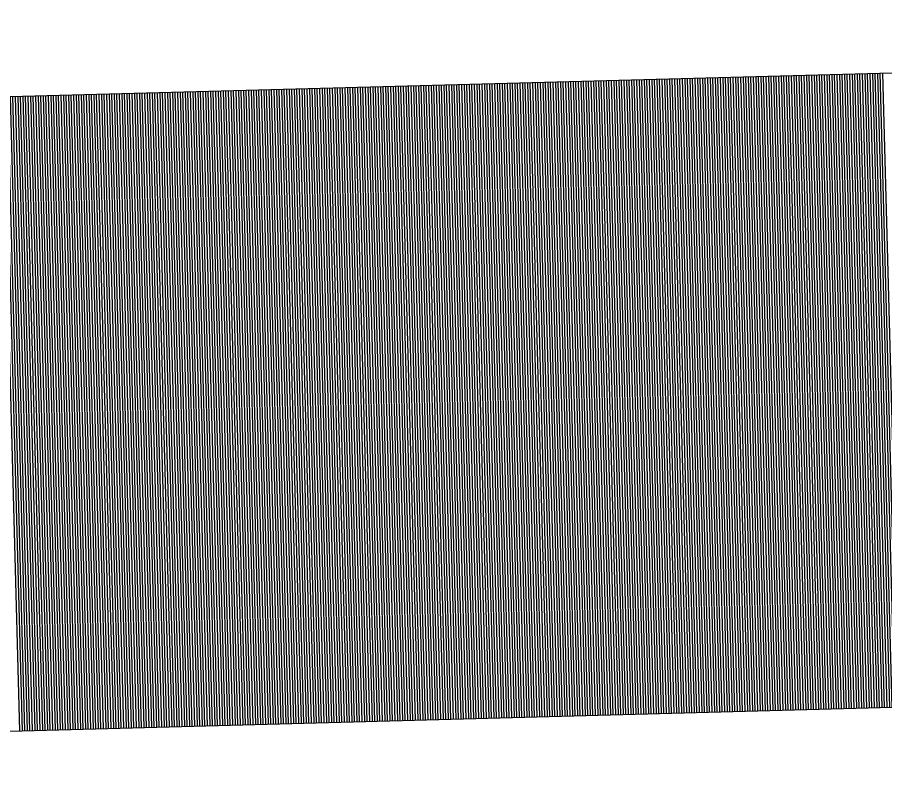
# Model space of a CAD drawing. Extents: x 1926836 to 1933254, y 596317 to 604524.
# Drawn here: x 1931331.646 to 1931335.064, y 596749.007 to 596751.972 of the extents above; entities that cross this region are included whole.
import ezdxf

# ---------------------------------------------------------------- set-up
doc = ezdxf.new("R2010")
doc.units = 0
doc.layers.add('Default', color=7, linetype='Continuous')

msp = doc.modelspace()

# ---------------------------------------------------------------- linework, layer by layer
at = {"layer": 'Default'}
for p, q in [((1931325.8745, 596751.5058), (1931343.2532, 596751.9723)), ((1931334.546, 596751.7386), (1931334.6131, 596749.2395)), ((1931334.556, 596751.7388), (1931334.6231, 596749.2397)), ((1931334.566, 596751.7391), (1931334.6331, 596749.24)), ((1931334.576, 596751.7394), (1931334.6431, 596749.2403)), ((1931334.586, 596751.7396), (1931334.653, 596749.2405)), ((1931334.596, 596751.7399), (1931334.663, 596749.2408)), ((1931334.606, 596751.7402), (1931334.673, 596749.2411)), ((1931334.616, 596751.7404), (1931334.683, 596749.2413)), ((1931334.6259, 596751.7407), (1931334.693, 596749.2416)), ((1931334.6359, 596751.741), (1931334.703, 596749.2419)), ((1931334.6459, 596751.7412), (1931334.713, 596749.2421)), ((1931334.6559, 596751.7415), (1931334.723, 596749.2424)), ((1931334.6659, 596751.7418), (1931334.733, 596749.2427)), ((1931334.6759, 596751.7421), (1931334.743, 596749.243)), ((1931334.6859, 596751.7423), (1931334.753, 596749.2432)), ((1931334.6959, 596751.7426), (1931334.763, 596749.2435)), ((1931334.7059, 596751.7429), (1931334.773, 596749.2438)), ((1931334.7159, 596751.7431), (1931334.783, 596749.244)), ((1931334.7259, 596751.7434), (1931334.793, 596749.2443)), ((1931334.7359, 596751.7437), (1931334.803, 596749.2446)), ((1931334.7459, 596751.7439), (1931334.813, 596749.2448)), ((1931334.7559, 596751.7442), (1931334.823, 596749.2451)), ((1931334.7659, 596751.7445), (1931334.833, 596749.2454)), ((1931334.7759, 596751.7447), (1931334.843, 596749.2456)), ((1931334.7859, 596751.745), (1931334.853, 596749.2459)), ((1931334.7959, 596751.7453), (1931334.863, 596749.2462)), ((1931334.8059, 596751.7455), (1931334.873, 596749.2464)), ((1931334.8159, 596751.7458), (1931334.883, 596749.2467)), ((1931334.8259, 596751.7461), (1931334.893, 596749.247)), ((1931334.8359, 596751.7463), (1931334.903, 596749.2472)), ((1931334.8459, 596751.7466), (1931334.913, 596749.2475)), ((1931334.8559, 596751.7469), (1931334.923, 596749.2478)), ((1931334.8659, 596751.7471), (1931334.9329, 596749.2481)), ((1931334.8759, 596751.7474), (1931334.9429, 596749.2483)), ((1931334.8859, 596751.7477), (1931334.9529, 596749.2486)), ((1931334.8959, 596751.748), (1931334.9629, 596749.2489)), ((1931334.9058, 596751.7482), (1931334.9729, 596749.2491)), ((1931334.9158, 596751.7485), (1931334.9829, 596749.2494)), ((1931334.9258, 596751.7488), (1931334.9929, 596749.2497)), ((1931334.9358, 596751.749), (1931335.0029, 596749.2499)), ((1931334.9458, 596751.7493), (1931335.0129, 596749.2502)), ((1931334.9558, 596751.7496), (1931335.0229, 596749.2505)), ((1931334.9658, 596751.7498), (1931335.0329, 596749.2507)), ((1931334.9758, 596751.7501), (1931335.0429, 596749.251)), ((1931334.9858, 596751.7504), (1931335.0529, 596749.2513)), ((1931334.9958, 596751.7506), (1931335.0629, 596749.2515)), ((1931335.0058, 596751.7509), (1931335.0729, 596749.2518)), ((1931335.0158, 596751.7512), (1931335.0829, 596749.2521)), ((1931335.0258, 596751.7514), (1931335.0929, 596749.2523)), ((1931335.0358, 596751.7517), (1931335.1029, 596749.2526)), ((1931335.0458, 596751.752), (1931335.1129, 596749.2529)), ((1931335.0558, 596751.7522), (1931335.1229, 596749.2531)), ((1931333.2664, 596751.7042), (1931333.3335, 596749.2051)), ((1931333.2764, 596751.7045), (1931333.3435, 596749.2054)), ((1931333.2864, 596751.7048), (1931333.3535, 596749.2057)), ((1931333.2964, 596751.705), (1931333.3635, 596749.2059)), ((1931333.3064, 596751.7053), (1931333.3735, 596749.2062)), ((1931333.3164, 596751.7056), (1931333.3835, 596749.2065)), ((1931333.3264, 596751.7058), (1931333.3935, 596749.2067)), ((1931333.3364, 596751.7061), (1931333.4035, 596749.207)), ((1931333.3464, 596751.7064), (1931333.4135, 596749.2073)), ((1931333.3564, 596751.7066), (1931333.4235, 596749.2075)), ((1931333.3664, 596751.7069), (1931333.4335, 596749.2078)), ((1931333.3764, 596751.7072), (1931333.4435, 596749.2081)), ((1931333.3864, 596751.7074), (1931333.4535, 596749.2083)), ((1931333.3964, 596751.7077), (1931333.4635, 596749.2086)), ((1931333.4064, 596751.708), (1931333.4735, 596749.2089)), ((1931333.4164, 596751.7082), (1931333.4835, 596749.2091)), ((1931333.4264, 596751.7085), (1931333.4935, 596749.2094)), ((1931333.4364, 596751.7088), (1931333.5035, 596749.2097)), ((1931333.4464, 596751.709), (1931333.5135, 596749.2099)), ((1931333.4564, 596751.7093), (1931333.5235, 596749.2102)), ((1931333.4664, 596751.7096), (1931333.5335, 596749.2105)), ((1931333.4764, 596751.7099), (1931333.5434, 596749.2108)), ((1931333.4864, 596751.7101), (1931333.5534, 596749.211)), ((1931333.4964, 596751.7104), (1931333.5634, 596749.2113)), ((1931333.5064, 596751.7107), (1931333.5734, 596749.2116)), ((1931333.5163, 596751.7109), (1931333.5834, 596749.2118)), ((1931333.5263, 596751.7112), (1931333.5934, 596749.2121)), ((1931333.5363, 596751.7115), (1931333.6034, 596749.2124)), ((1931333.5463, 596751.7117), (1931333.6134, 596749.2126)), ((1931333.5563, 596751.712), (1931333.6234, 596749.2129)), ((1931333.5663, 596751.7123), (1931333.6334, 596749.2132)), ((1931333.5763, 596751.7125), (1931333.6434, 596749.2134)), ((1931333.5863, 596751.7128), (1931333.6534, 596749.2137)), ((1931333.5963, 596751.7131), (1931333.6634, 596749.214)), ((1931333.6063, 596751.7133), (1931333.6734, 596749.2142)), ((1931333.6163, 596751.7136), (1931333.6834, 596749.2145)), ((1931333.6263, 596751.7139), (1931333.6934, 596749.2148)), ((1931333.6363, 596751.7141), (1931333.7034, 596749.215)), ((1931333.6463, 596751.7144), (1931333.7134, 596749.2153)), ((1931333.6563, 596751.7147), (1931333.7234, 596749.2156)), ((1931333.6663, 596751.7149), (1931333.7334, 596749.2158)), ((1931333.6763, 596751.7152), (1931333.7434, 596749.2161)), ((1931333.6863, 596751.7155), (1931333.7534, 596749.2164)), ((1931333.6963, 596751.7158), (1931333.7634, 596749.2167)), ((1931333.7063, 596751.716), (1931333.7734, 596749.2169)), ((1931333.7163, 596751.7163), (1931333.7834, 596749.2172)), ((1931333.7263, 596751.7166), (1931333.7934, 596749.2175)), ((1931333.7363, 596751.7168), (1931333.8034, 596749.2177)), ((1931333.7463, 596751.7171), (1931333.8134, 596749.218)), ((1931333.7563, 596751.7174), (1931333.8233, 596749.2183)), ((1931333.7663, 596751.7176), (1931333.8333, 596749.2185)), ((1931333.7763, 596751.7179), (1931333.8433, 596749.2188)), ((1931333.7863, 596751.7182), (1931333.8533, 596749.2191)), ((1931333.7962, 596751.7184), (1931333.8633, 596749.2193)), ((1931333.8062, 596751.7187), (1931333.8733, 596749.2196)), ((1931333.8162, 596751.719), (1931333.8833, 596749.2199)), ((1931333.8262, 596751.7192), (1931333.8933, 596749.2201)), ((1931333.8362, 596751.7195), (1931333.9033, 596749.2204)), ((1931333.8462, 596751.7198), (1931333.9133, 596749.2207)), ((1931333.8562, 596751.72), (1931333.9233, 596749.2209)), ((1931333.8662, 596751.7203), (1931333.9333, 596749.2212)), ((1931333.8762, 596751.7206), (1931333.9433, 596749.2215)), ((1931333.8862, 596751.7209), (1931333.9533, 596749.2218)), ((1931333.8962, 596751.7211), (1931333.9633, 596749.222)), ((1931333.9062, 596751.7214), (1931333.9733, 596749.2223)), ((1931333.9162, 596751.7217), (1931333.9833, 596749.2226)), ((1931333.9262, 596751.7219), (1931333.9933, 596749.2228)), ((1931333.9362, 596751.7222), (1931334.0033, 596749.2231)), ((1931333.9462, 596751.7225), (1931334.0133, 596749.2234)), ((1931333.9562, 596751.7227), (1931334.0233, 596749.2236)), ((1931333.9662, 596751.723), (1931334.0333, 596749.2239)), ((1931333.9762, 596751.7233), (1931334.0433, 596749.2242)), ((1931333.9862, 596751.7235), (1931334.0533, 596749.2244)), ((1931333.9962, 596751.7238), (1931334.0633, 596749.2247)), ((1931334.0062, 596751.7241), (1931334.0733, 596749.225)), ((1931334.0162, 596751.7243), (1931334.0833, 596749.2252)), ((1931334.0262, 596751.7246), (1931334.0933, 596749.2255)), ((1931334.0362, 596751.7249), (1931334.1032, 596749.2258)), ((1931334.0462, 596751.7251), (1931334.1132, 596749.226)), ((1931334.0562, 596751.7254), (1931334.1232, 596749.2263)), ((1931334.0662, 596751.7257), (1931334.1332, 596749.2266)), ((1931334.0761, 596751.726), (1931334.1432, 596749.2269)), ((1931334.0861, 596751.7262), (1931334.1532, 596749.2271)), ((1931334.0961, 596751.7265), (1931334.1632, 596749.2274)), ((1931334.1061, 596751.7268), (1931334.1732, 596749.2277)), ((1931334.1161, 596751.727), (1931334.1832, 596749.2279)), ((1931334.1261, 596751.7273), (1931334.1932, 596749.2282)), ((1931334.1361, 596751.7276), (1931334.2032, 596749.2285)), ((1931334.1461, 596751.7278), (1931334.2132, 596749.2287)), ((1931334.1561, 596751.7281), (1931334.2232, 596749.229)), ((1931334.1661, 596751.7284), (1931334.2332, 596749.2293)), ((1931334.1761, 596751.7286), (1931334.2432, 596749.2295)), ((1931334.1861, 596751.7289), (1931334.2532, 596749.2298)), ((1931334.1961, 596751.7292), (1931334.2632, 596749.2301)), ((1931334.2061, 596751.7294), (1931334.2732, 596749.2303)), ((1931334.2161, 596751.7297), (1931334.2832, 596749.2306)), ((1931334.2261, 596751.73), (1931334.2932, 596749.2309)), ((1931334.2361, 596751.7302), (1931334.3032, 596749.2311)), ((1931334.2461, 596751.7305), (1931334.3132, 596749.2314)), ((1931334.2561, 596751.7308), (1931334.3232, 596749.2317)), ((1931334.2661, 596751.731), (1931334.3332, 596749.2319)), ((1931334.2761, 596751.7313), (1931334.3432, 596749.2322)), ((1931334.2861, 596751.7316), (1931334.3532, 596749.2325)), ((1931334.2961, 596751.7319), (1931334.3632, 596749.2328)), ((1931334.3061, 596751.7321), (1931334.3732, 596749.233)), ((1931334.3161, 596751.7324), (1931334.3831, 596749.2333)), ((1931334.3261, 596751.7327), (1931334.3931, 596749.2336)), ((1931334.3361, 596751.7329), (1931334.4031, 596749.2338)), ((1931334.346, 596751.7332), (1931334.4131, 596749.2341)), ((1931334.356, 596751.7335), (1931334.4231, 596749.2344)), ((1931334.366, 596751.7337), (1931334.4331, 596749.2346)), ((1931334.376, 596751.734), (1931334.4431, 596749.2349)), ((1931334.386, 596751.7343), (1931334.4531, 596749.2352)), ((1931334.396, 596751.7345), (1931334.4631, 596749.2354)), ((1931334.406, 596751.7348), (1931334.4731, 596749.2357)), ((1931334.416, 596751.7351), (1931334.4831, 596749.236)), ((1931334.426, 596751.7353), (1931334.4931, 596749.2362)), ((1931334.436, 596751.7356), (1931334.5031, 596749.2365)), ((1931334.446, 596751.7359), (1931334.5131, 596749.2368)), ((1931334.456, 596751.7361), (1931334.5231, 596749.237)), ((1931334.466, 596751.7364), (1931334.5331, 596749.2373)), ((1931334.476, 596751.7367), (1931334.5431, 596749.2376)), ((1931334.486, 596751.737), (1931334.5531, 596749.2379)), ((1931334.496, 596751.7372), (1931334.5631, 596749.2381)), ((1931334.506, 596751.7375), (1931334.5731, 596749.2384)), ((1931334.516, 596751.7378), (1931334.5831, 596749.2387)), ((1931334.526, 596751.738), (1931334.5931, 596749.2389)), ((1931334.536, 596751.7383), (1931334.6031, 596749.2392)), ((1931331.9969, 596751.6701), (1931332.064, 596749.171)), ((1931332.0069, 596751.6704), (1931332.074, 596749.1713)), ((1931332.0169, 596751.6707), (1931332.084, 596749.1716)), ((1931332.0269, 596751.6709), (1931332.094, 596749.1718)), ((1931332.0369, 596751.6712), (1931332.104, 596749.1721)), ((1931332.0469, 596751.6715), (1931332.114, 596749.1724)), ((1931332.0569, 596751.6717), (1931332.124, 596749.1726)), ((1931332.0669, 596751.672), (1931332.134, 596749.1729)), ((1931332.0769, 596751.6723), (1931332.144, 596749.1732)), ((1931332.0869, 596751.6726), (1931332.1539, 596749.1735)), ((1931332.0969, 596751.6728), (1931332.1639, 596749.1737)), ((1931332.1069, 596751.6731), (1931332.1739, 596749.174)), ((1931332.1169, 596751.6734), (1931332.1839, 596749.1743)), ((1931332.1268, 596751.6736), (1931332.1939, 596749.1745)), ((1931332.1368, 596751.6739), (1931332.2039, 596749.1748)), ((1931332.1468, 596751.6742), (1931332.2139, 596749.1751)), ((1931332.1568, 596751.6744), (1931332.2239, 596749.1753)), ((1931332.1668, 596751.6747), (1931332.2339, 596749.1756)), ((1931332.1768, 596751.675), (1931332.2439, 596749.1759)), ((1931332.1868, 596751.6752), (1931332.2539, 596749.1761)), ((1931332.1968, 596751.6755), (1931332.2639, 596749.1764)), ((1931332.2068, 596751.6758), (1931332.2739, 596749.1767)), ((1931332.2168, 596751.676), (1931332.2839, 596749.1769)), ((1931332.2268, 596751.6763), (1931332.2939, 596749.1772)), ((1931332.2368, 596751.6766), (1931332.3039, 596749.1775)), ((1931332.2468, 596751.6768), (1931332.3139, 596749.1777)), ((1931332.2568, 596751.6771), (1931332.3239, 596749.178)), ((1931332.2668, 596751.6774), (1931332.3339, 596749.1783)), ((1931332.2768, 596751.6776), (1931332.3439, 596749.1785)), ((1931332.2868, 596751.6779), (1931332.3539, 596749.1788)), ((1931332.2968, 596751.6782), (1931332.3639, 596749.1791)), ((1931332.3068, 596751.6785), (1931332.3739, 596749.1794)), ((1931332.3168, 596751.6787), (1931332.3839, 596749.1796)), ((1931332.3268, 596751.679), (1931332.3939, 596749.1799)), ((1931332.3368, 596751.6793), (1931332.4039, 596749.1802)), ((1931332.3468, 596751.6795), (1931332.4139, 596749.1804)), ((1931332.3568, 596751.6798), (1931332.4239, 596749.1807)), ((1931332.3668, 596751.6801), (1931332.4338, 596749.181)), ((1931332.3768, 596751.6803), (1931332.4438, 596749.1812)), ((1931332.3868, 596751.6806), (1931332.4538, 596749.1815)), ((1931332.3968, 596751.6809), (1931332.4638, 596749.1818)), ((1931332.4067, 596751.6811), (1931332.4738, 596749.182)), ((1931332.4167, 596751.6814), (1931332.4838, 596749.1823)), ((1931332.4267, 596751.6817), (1931332.4938, 596749.1826)), ((1931332.4367, 596751.6819), (1931332.5038, 596749.1828)), ((1931332.4467, 596751.6822), (1931332.5138, 596749.1831)), ((1931332.4567, 596751.6825), (1931332.5238, 596749.1834)), ((1931332.4667, 596751.6827), (1931332.5338, 596749.1836)), ((1931332.4767, 596751.683), (1931332.5438, 596749.1839)), ((1931332.4867, 596751.6833), (1931332.5538, 596749.1842)), ((1931332.4967, 596751.6836), (1931332.5638, 596749.1845)), ((1931332.5067, 596751.6838), (1931332.5738, 596749.1847)), ((1931332.5167, 596751.6841), (1931332.5838, 596749.185)), ((1931332.5267, 596751.6844), (1931332.5938, 596749.1853)), ((1931332.5367, 596751.6846), (1931332.6038, 596749.1855)), ((1931332.5467, 596751.6849), (1931332.6138, 596749.1858)), ((1931332.5567, 596751.6852), (1931332.6238, 596749.1861)), ((1931332.5667, 596751.6854), (1931332.6338, 596749.1863)), ((1931332.5767, 596751.6857), (1931332.6438, 596749.1866)), ((1931332.5867, 596751.686), (1931332.6538, 596749.1869)), ((1931332.5967, 596751.6862), (1931332.6638, 596749.1871)), ((1931332.6067, 596751.6865), (1931332.6738, 596749.1874)), ((1931332.6167, 596751.6868), (1931332.6838, 596749.1877)), ((1931332.6267, 596751.687), (1931332.6938, 596749.1879)), ((1931332.6367, 596751.6873), (1931332.7038, 596749.1882)), ((1931332.6467, 596751.6876), (1931332.7137, 596749.1885)), ((1931332.6567, 596751.6878), (1931332.7237, 596749.1887)), ((1931332.6667, 596751.6881), (1931332.7337, 596749.189)), ((1931332.6767, 596751.6884), (1931332.7437, 596749.1893)), ((1931332.6866, 596751.6887), (1931332.7537, 596749.1896)), ((1931332.6966, 596751.6889), (1931332.7637, 596749.1898)), ((1931332.7066, 596751.6892), (1931332.7737, 596749.1901)), ((1931332.7166, 596751.6895), (1931332.7837, 596749.1904)), ((1931332.7266, 596751.6897), (1931332.7937, 596749.1906)), ((1931332.7366, 596751.69), (1931332.8037, 596749.1909)), ((1931332.7466, 596751.6903), (1931332.8137, 596749.1912)), ((1931332.7566, 596751.6905), (1931332.8237, 596749.1914)), ((1931332.7666, 596751.6908), (1931332.8337, 596749.1917)), ((1931332.7766, 596751.6911), (1931332.8437, 596749.192)), ((1931332.7866, 596751.6913), (1931332.8537, 596749.1922)), ((1931332.7966, 596751.6916), (1931332.8637, 596749.1925)), ((1931332.8066, 596751.6919), (1931332.8737, 596749.1928)), ((1931332.8166, 596751.6921), (1931332.8837, 596749.193)), ((1931332.8266, 596751.6924), (1931332.8937, 596749.1933)), ((1931332.8366, 596751.6927), (1931332.9037, 596749.1936)), ((1931332.8466, 596751.6929), (1931332.9137, 596749.1938)), ((1931332.8566, 596751.6932), (1931332.9237, 596749.1941)), ((1931332.8666, 596751.6935), (1931332.9337, 596749.1944)), ((1931332.8766, 596751.6937), (1931332.9437, 596749.1946)), ((1931332.8866, 596751.694), (1931332.9537, 596749.1949)), ((1931332.8966, 596751.6943), (1931332.9637, 596749.1952)), ((1931332.9066, 596751.6946), (1931332.9737, 596749.1955)), ((1931332.9166, 596751.6948), (1931332.9837, 596749.1957)), ((1931332.9266, 596751.6951), (1931332.9936, 596749.196)), ((1931332.9366, 596751.6954), (1931333.0036, 596749.1963)), ((1931332.9466, 596751.6956), (1931333.0136, 596749.1965)), ((1931332.9566, 596751.6959), (1931333.0236, 596749.1968)), ((1931332.9665, 596751.6962), (1931333.0336, 596749.1971)), ((1931332.9765, 596751.6964), (1931333.0436, 596749.1973)), ((1931332.9865, 596751.6967), (1931333.0536, 596749.1976)), ((1931332.9965, 596751.697), (1931333.0636, 596749.1979)), ((1931333.0065, 596751.6972), (1931333.0736, 596749.1981)), ((1931333.0165, 596751.6975), (1931333.0836, 596749.1984)), ((1931333.0265, 596751.6978), (1931333.0936, 596749.1987)), ((1931333.0365, 596751.698), (1931333.1036, 596749.1989)), ((1931333.0465, 596751.6983), (1931333.1136, 596749.1992)), ((1931333.0565, 596751.6986), (1931333.1236, 596749.1995)), ((1931333.0665, 596751.6988), (1931333.1336, 596749.1997)), ((1931333.0765, 596751.6991), (1931333.1436, 596749.2)), ((1931333.0865, 596751.6994), (1931333.1536, 596749.2003)), ((1931333.0965, 596751.6997), (1931333.1636, 596749.2006)), ((1931333.1065, 596751.6999), (1931333.1736, 596749.2008)), ((1931333.1165, 596751.7002), (1931333.1836, 596749.2011)), ((1931333.1265, 596751.7005), (1931333.1936, 596749.2014)), ((1931333.1365, 596751.7007), (1931333.2036, 596749.2016)), ((1931333.1465, 596751.701), (1931333.2136, 596749.2019)), ((1931333.1565, 596751.7013), (1931333.2236, 596749.2022)), ((1931333.1665, 596751.7015), (1931333.2336, 596749.2024)), ((1931333.1765, 596751.7018), (1931333.2436, 596749.2027)), ((1931333.1865, 596751.7021), (1931333.2536, 596749.203)), ((1931333.1965, 596751.7023), (1931333.2636, 596749.2032)), ((1931333.2065, 596751.7026), (1931333.2735, 596749.2035)), ((1931333.2165, 596751.7029), (1931333.2835, 596749.2038)), ((1931333.2265, 596751.7031), (1931333.2935, 596749.204)), ((1931333.2364, 596751.7034), (1931333.3035, 596749.2043)), ((1931333.2464, 596751.7037), (1931333.3135, 596749.2046)), ((1931333.2564, 596751.7039), (1931333.3235, 596749.2048)), ((1931331.587, 596751.6591), (1931331.6541, 596749.16)), ((1931331.597, 596751.6594), (1931331.6641, 596749.1603)), ((1931331.607, 596751.6597), (1931331.6741, 596749.1606)), ((1931331.617, 596751.6599), (1931331.6841, 596749.1608)), ((1931331.627, 596751.6602), (1931331.6941, 596749.1611)), ((1931331.637, 596751.6605), (1931331.7041, 596749.1614)), ((1931331.647, 596751.6607), (1931331.7141, 596749.1616)), ((1931331.657, 596751.661), (1931331.7241, 596749.1619)), ((1931331.667, 596751.6613), (1931331.7341, 596749.1622)), ((1931331.677, 596751.6615), (1931331.7441, 596749.1624)), ((1931331.687, 596751.6618), (1931331.7541, 596749.1627)), ((1931331.697, 596751.6621), (1931331.7641, 596749.163)), ((1931331.707, 596751.6624), (1931331.7741, 596749.1633)), ((1931331.717, 596751.6626), (1931331.7841, 596749.1635)), ((1931331.727, 596751.6629), (1931331.7941, 596749.1638)), ((1931331.737, 596751.6632), (1931331.8041, 596749.1641)), ((1931331.747, 596751.6634), (1931331.8141, 596749.1643)), ((1931331.757, 596751.6637), (1931331.8241, 596749.1646)), ((1931331.767, 596751.664), (1931331.8341, 596749.1649)), ((1931331.777, 596751.6642), (1931331.8441, 596749.1651)), ((1931331.787, 596751.6645), (1931331.8541, 596749.1654)), ((1931331.797, 596751.6648), (1931331.8641, 596749.1657)), ((1931331.807, 596751.665), (1931331.8741, 596749.1659)), ((1931331.817, 596751.6653), (1931331.884, 596749.1662)), ((1931331.827, 596751.6656), (1931331.894, 596749.1665)), ((1931331.837, 596751.6658), (1931331.904, 596749.1667)), ((1931331.847, 596751.6661), (1931331.914, 596749.167)), ((1931331.8569, 596751.6664), (1931331.924, 596749.1673)), ((1931331.8669, 596751.6666), (1931331.934, 596749.1675)), ((1931331.8769, 596751.6669), (1931331.944, 596749.1678)), ((1931331.8869, 596751.6672), (1931331.954, 596749.1681)), ((1931331.8969, 596751.6675), (1931331.964, 596749.1684)), ((1931331.9069, 596751.6677), (1931331.974, 596749.1686)), ((1931331.9169, 596751.668), (1931331.984, 596749.1689)), ((1931331.9269, 596751.6683), (1931331.994, 596749.1692)), ((1931331.9369, 596751.6685), (1931332.004, 596749.1694)), ((1931331.9469, 596751.6688), (1931332.014, 596749.1697)), ((1931331.9569, 596751.6691), (1931332.024, 596749.17)), ((1931331.9669, 596751.6693), (1931332.034, 596749.1702)), ((1931331.9769, 596751.6696), (1931332.044, 596749.1705)), ((1931331.9869, 596751.6699), (1931332.054, 596749.1708)), ((1931325.9416, 596749.0067), (1931343.3203, 596749.4732))]:
    msp.add_line(p, q, dxfattribs=at)

doc.saveas('drawing.dxf')
